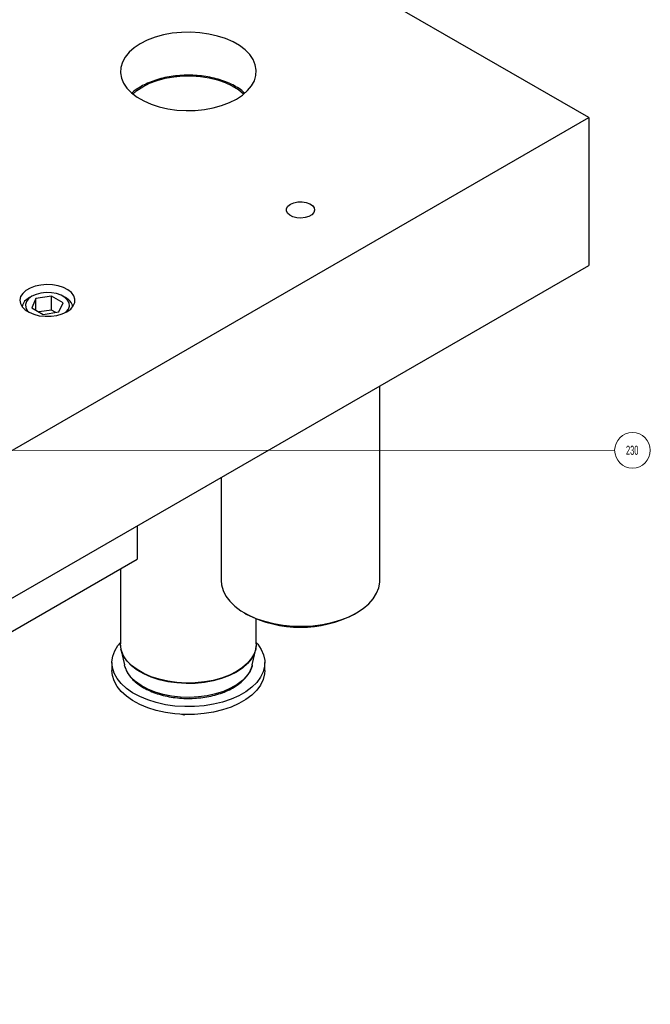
# Model space of a CAD drawing. Header units: inches. Extents: x 1802 to 2468, y -253 to -72.
# Tile 476 of 570: x 2234 to 2241, y -92 to -81. Entities that reach past the tile are written whole.
import ezdxf

# ---------------------------------------------------------------- set-up
doc = ezdxf.new("R2010")
doc.units = ezdxf.units.IN
doc.header["$LTSCALE"] = 0.5
doc.header["$MEASUREMENT"] = 0
for name, color, linetype in [('DST-M-S', 53, 'Continuous'), ('MFT-M-S', 8, 'Continuous'), ('PAD-M-S', 135, 'Continuous'), ('SID-M-S', 105, 'Continuous'), ('SVF-M-S', 8, 'Continuous')]:
    doc.layers.add(name, color=color, linetype=linetype)
doc.styles.add('SLDTEXTSTYLE0', font='TXT', dxfattribs={"width": 0.595745})

msp = doc.modelspace()

# ---------------------------------------------------------------- linework, layer by layer
at = {"layer": 'DST-M-S', "linetype": 'Continuous', "lineweight": 25}
for p, q in [((2240.47446, -82.48526), (2234.83174, -79.22779)), ((2235.7799, -81.57223), (2235.68746, -81.59761)), ((2235.87746, -81.55435), (2235.7799, -81.57223)), ((2235.97834, -81.54431), (2235.87746, -81.55435)), ((2236.08064, -81.54229), (2235.97834, -81.54431)), ((2236.18247, -81.54834), (2236.08064, -81.54229)), ((2236.28192, -81.56233), (2236.18247, -81.54834)), ((2236.37715, -81.58401), (2236.28192, -81.56233)), ((2236.46638, -81.61297), (2236.37715, -81.58401)), ((2235.52471, -81.66885), (2235.45743, -81.71339)), ((2235.60186, -81.63002), (2235.52471, -81.66885)), ((2235.68746, -81.59761), (2235.60186, -81.63002)), ((2236.54794, -81.64867), (2236.46638, -81.61297)), ((2236.62032, -81.69046), (2236.54794, -81.64867)), ((2236.68217, -81.73755), (2236.62032, -81.69046)), ((2235.40129, -81.76281), (2235.35733, -81.81617)), ((2235.45743, -81.71339), (2235.40129, -81.76281)), ((2236.73234, -81.78905), (2236.68217, -81.73755)), ((2236.7699, -81.84403), (2236.73234, -81.78905)), ((2235.32636, -81.8725), (2235.30897, -81.93073)), ((2235.35733, -81.81617), (2235.32636, -81.8725)), ((2236.79413, -81.90144), (2236.7699, -81.84403)), ((2236.8046, -81.96022), (2236.79413, -81.90144)), ((2235.30897, -81.93073), (2235.30548, -81.98979)), ((2235.30548, -81.98979), (2235.31594, -82.04857)), ((2235.89518, -82.03459), (2235.9931, -82.02563)), ((2235.9931, -82.02563), (2236.09223, -82.02463)), ((2236.09223, -82.02463), (2236.19063, -82.03161)), ((2236.78371, -82.07752), (2236.80111, -82.01928)), ((2236.80111, -82.01928), (2236.8046, -81.96022)), ((2235.31594, -82.04857), (2235.34018, -82.10598)), ((2235.34018, -82.10598), (2235.37773, -82.16096)), ((2235.55255, -82.14423), (2235.62737, -82.10668)), ((2235.62737, -82.10668), (2235.71052, -82.07551)), ((2235.71052, -82.07551), (2235.80037, -82.05132)), ((2235.80037, -82.05132), (2235.89518, -82.03459)), ((2236.19063, -82.03161), (2236.2864, -82.04642)), ((2236.2864, -82.04642), (2236.37766, -82.06879)), ((2236.37766, -82.06879), (2236.46264, -82.09826)), ((2236.46264, -82.09826), (2236.53969, -82.13428)), ((2236.53969, -82.13428), (2236.6073, -82.17614)), ((2236.70878, -82.18721), (2236.75275, -82.13384)), ((2236.75275, -82.13384), (2236.78371, -82.07752)), ((2235.37773, -82.16096), (2235.4279, -82.21247)), ((2235.4279, -82.21247), (2235.48975, -82.25955)), ((2235.44333, -82.22552), (2235.4875, -82.18742)), ((2235.4875, -82.18742), (2235.55255, -82.14423)), ((2236.58537, -82.28116), (2236.65264, -82.23662)), ((2236.6073, -82.17614), (2236.66417, -82.22302)), ((2236.65264, -82.23662), (2236.70878, -82.18721)), ((2236.66417, -82.22302), (2236.66675, -82.22552)), ((2235.48975, -82.25955), (2235.56214, -82.30134)), ((2235.56214, -82.30134), (2235.6437, -82.33704)), ((2235.6437, -82.33704), (2235.73293, -82.36601)), ((2236.42262, -82.35241), (2236.50822, -82.32)), ((2236.50822, -82.32), (2236.58537, -82.28116)), ((2235.73293, -82.36601), (2235.82815, -82.38769)), ((2235.82815, -82.38769), (2235.92761, -82.40168)), ((2235.92761, -82.40168), (2236.02943, -82.40772)), ((2236.02943, -82.40772), (2236.13174, -82.4057)), ((2236.13174, -82.4057), (2236.23261, -82.39566)), ((2236.23261, -82.39566), (2236.33018, -82.37778)), ((2236.33018, -82.37778), (2236.42262, -82.35241)), ((2226.33232, -90.64934), (2240.47446, -82.48526)), ((2240.47446, -82.48526), (2240.47446, -84.11834)), ((2237.18199, -83.44199), (2237.21946, -83.42602)), ((2237.21946, -83.42602), (2237.26343, -83.41714)), ((2237.26343, -83.41714), (2237.30997, -83.41614)), ((2237.30997, -83.41614), (2237.35496, -83.4231)), ((2237.35496, -83.4231), (2237.3944, -83.4374)), ((2237.3944, -83.4374), (2237.42478, -83.45778)), ((2237.13721, -83.51587), (2237.13895, -83.489)), ((2237.14926, -83.54184), (2237.13721, -83.51587)), ((2237.13895, -83.489), (2237.15433, -83.46362)), ((2237.17404, -83.56461), (2237.14926, -83.54184)), ((2237.15433, -83.46362), (2237.18199, -83.44199)), ((2237.43996, -83.53556), (2237.41819, -83.55933)), ((2237.42478, -83.45778), (2237.4434, -83.48243)), ((2237.44862, -83.50914), (2237.43996, -83.53556)), ((2237.4434, -83.48243), (2237.44862, -83.50914)), ((2237.20935, -83.58215), (2237.17404, -83.56461)), ((2237.25203, -83.5929), (2237.20935, -83.58215)), ((2237.29832, -83.59591), (2237.25203, -83.5929)), ((2237.34408, -83.59091), (2237.29832, -83.59591)), ((2237.38526, -83.57835), (2237.34408, -83.59091)), ((2237.41819, -83.55933), (2237.38526, -83.57835)), ((2226.33232, -92.28242), (2240.47446, -84.11834)), ((2234.26207, -84.39574), (2234.22661, -84.42777)), ((2234.30863, -84.36886), (2234.26207, -84.39574)), ((2234.36411, -84.34839), (2234.30863, -84.36886)), ((2234.42592, -84.33528), (2234.36411, -84.34839)), ((2234.49116, -84.33015), (2234.42592, -84.33528)), ((2234.55678, -84.33324), (2234.49116, -84.33015)), ((2234.61973, -84.34439), (2234.55678, -84.33324)), ((2234.67705, -84.3631), (2234.61973, -84.34439)), ((2234.72606, -84.38848), (2234.67705, -84.3631)), ((2234.76447, -84.41936), (2234.72606, -84.38848)), ((2234.2039, -84.46345), (2234.19502, -84.50111)), ((2234.19502, -84.50111), (2234.20036, -84.539)), ((2234.22661, -84.42777), (2234.2039, -84.46345)), ((2234.79049, -84.45427), (2234.76447, -84.41936)), ((2234.8029, -84.4916), (2234.79049, -84.45427)), ((2234.80112, -84.5296), (2234.8029, -84.4916)), ((2234.20036, -84.539), (2234.21969, -84.57533)), ((2234.21969, -84.57533), (2234.25209, -84.60842)), ((2234.25209, -84.60842), (2234.29606, -84.63672)), ((2234.29606, -84.63672), (2234.34954, -84.65889)), ((2234.6634, -84.65398), (2234.71472, -84.63017)), ((2234.71472, -84.63017), (2234.75597, -84.60054)), ((2234.75597, -84.60054), (2234.78523, -84.56649)), ((2234.78523, -84.56649), (2234.80112, -84.5296)), ((2234.34954, -84.65889), (2234.41003, -84.67391)), ((2234.41003, -84.67391), (2234.47469, -84.68108)), ((2234.47469, -84.68108), (2234.54051, -84.68005)), ((2234.54051, -84.68005), (2234.60441, -84.67087)), ((2234.60441, -84.67087), (2234.6634, -84.65398)), ((2235.30504, -87.47017), (2235.30504, -88.30038)), ((2236.80504, -88.30038), (2236.80504, -88.02369)), ((2235.24242, -88.37625), (2235.27813, -88.31733)), ((2235.27813, -88.31733), (2235.30504, -88.28419)), ((2235.30544, -88.31463), (2235.30504, -88.30038)), ((2235.30548, -88.31517), (2235.30544, -88.31463)), ((2235.31594, -88.37395), (2235.30548, -88.31517)), ((2236.80431, -88.3195), (2236.80111, -88.34466)), ((2236.80504, -88.30038), (2236.80431, -88.3195)), ((2236.80504, -88.28419), (2236.821, -88.30305)), ((2236.821, -88.30305), (2236.85996, -88.36128)), ((2235.2114, -88.49953), (2235.22005, -88.43731)), ((2235.22005, -88.43731), (2235.24242, -88.37625)), ((2235.31148, -88.3599), (2235.34893, -88.53198)), ((2235.31653, -88.37947), (2235.31148, -88.3599)), ((2235.34018, -88.43136), (2235.31594, -88.37395)), ((2235.32166, -88.39496), (2235.31653, -88.37947)), ((2235.34075, -88.43684), (2235.32166, -88.39496)), ((2235.37773, -88.48634), (2235.34018, -88.43136)), ((2235.37827, -88.49177), (2235.34075, -88.43684)), ((2236.78313, -88.4084), (2236.75219, -88.46468)), ((2236.78371, -88.4029), (2236.75275, -88.45922)), ((2236.76114, -88.53198), (2236.79859, -88.3599)), ((2236.79859, -88.3599), (2236.78313, -88.4084)), ((2236.80111, -88.34466), (2236.78371, -88.4029)), ((2236.80034, -88.35118), (2236.79859, -88.3599)), ((2236.85996, -88.36128), (2236.88571, -88.4219)), ((2236.88571, -88.4219), (2236.89781, -88.48392)), ((2235.21129, -88.50733), (2235.21129, -88.59389)), ((2235.21659, -88.56187), (2235.2114, -88.49953)), ((2235.35313, -88.54852), (2235.34893, -88.53198)), ((2235.35646, -88.55916), (2235.35313, -88.54852)), ((2235.4279, -88.53785), (2235.37773, -88.48634)), ((2235.4284, -88.54324), (2235.37827, -88.49177)), ((2235.48975, -88.58493), (2235.4279, -88.53785)), ((2235.4902, -88.59029), (2235.4284, -88.54324)), ((2236.70826, -88.518), (2236.65217, -88.56737)), ((2236.70878, -88.51259), (2236.65264, -88.562)), ((2236.75219, -88.46468), (2236.70826, -88.518)), ((2236.75275, -88.45922), (2236.70878, -88.51259)), ((2236.75793, -88.54504), (2236.7356, -88.60088)), ((2236.7596, -88.53865), (2236.75793, -88.54504)), ((2236.76114, -88.53198), (2236.7596, -88.53865)), ((2236.89608, -88.54633), (2236.88054, -88.60809)), ((2236.89781, -88.48392), (2236.89608, -88.54633)), ((2236.89879, -88.59389), (2236.89879, -88.50733)), ((2235.21659, -88.64842), (2235.21129, -88.59389)), ((2235.23556, -88.62332), (2235.21659, -88.56187)), ((2235.23556, -88.70987), (2235.21659, -88.64842)), ((2235.26798, -88.68286), (2235.23556, -88.62332)), ((2235.38216, -88.61452), (2235.35646, -88.55916)), ((2235.42095, -88.66728), (2235.38216, -88.61452)), ((2235.56214, -88.62672), (2235.48975, -88.58493)), ((2235.56253, -88.63204), (2235.4902, -88.59029)), ((2235.6437, -88.66242), (2235.56214, -88.62672)), ((2235.64403, -88.66772), (2235.56253, -88.63204)), ((2236.50785, -88.65068), (2236.42233, -88.68307)), ((2236.50822, -88.64537), (2236.42262, -88.67778)), ((2236.58495, -88.61188), (2236.50785, -88.65068)), ((2236.58537, -88.60654), (2236.50822, -88.64537)), ((2236.65217, -88.56737), (2236.58495, -88.61188)), ((2236.65264, -88.562), (2236.58537, -88.60654)), ((2236.70002, -88.65439), (2236.65188, -88.70452)), ((2236.7356, -88.60088), (2236.70002, -88.65439)), ((2236.88054, -88.60809), (2236.85144, -88.66821)), ((2236.89608, -88.63288), (2236.88054, -88.69465)), ((2236.89879, -88.59389), (2236.89608, -88.63288)), ((2235.26798, -88.76941), (2235.23556, -88.70987)), ((2235.31332, -88.73952), (2235.26798, -88.68286)), ((2235.31332, -88.82607), (2235.26798, -88.76941)), ((2235.37084, -88.79237), (2235.31332, -88.73952)), ((2235.47208, -88.71641), (2235.42095, -88.66728)), ((2235.53457, -88.76095), (2235.47208, -88.71641)), ((2235.60718, -88.80004), (2235.53457, -88.76095)), ((2235.73293, -88.69139), (2235.6437, -88.66242)), ((2235.73318, -88.69666), (2235.64403, -88.66772)), ((2235.82815, -88.71306), (2235.73293, -88.69139)), ((2235.82833, -88.71832), (2235.73318, -88.69666)), ((2235.92761, -88.72706), (2235.82815, -88.71306)), ((2235.92771, -88.7323), (2235.82833, -88.71832)), ((2236.02943, -88.7331), (2235.92761, -88.72706)), ((2236.02945, -88.73834), (2235.92771, -88.7323)), ((2236.13174, -88.73108), (2236.02943, -88.7331)), ((2236.13168, -88.73632), (2236.02945, -88.73834)), ((2236.23247, -88.72629), (2236.13168, -88.73632)), ((2236.23261, -88.72104), (2236.13174, -88.73108)), ((2236.32996, -88.70842), (2236.23247, -88.72629)), ((2236.33018, -88.70316), (2236.23261, -88.72104)), ((2236.42233, -88.68307), (2236.32996, -88.70842)), ((2236.42262, -88.67778), (2236.33018, -88.70316)), ((2236.59213, -88.7503), (2236.52193, -88.79082)), ((2236.65188, -88.70452), (2236.59213, -88.7503)), ((2236.80927, -88.72568), (2236.75471, -88.77956)), ((2236.85144, -88.66821), (2236.80927, -88.72568)), ((2236.85144, -88.75476), (2236.80927, -88.81223)), ((2236.88054, -88.69465), (2236.85144, -88.75476)), ((2235.37084, -88.87892), (2235.31332, -88.82607)), ((2235.4396, -88.84054), (2235.37084, -88.79237)), ((2235.4396, -88.92709), (2235.37084, -88.87892)), ((2235.51846, -88.88324), (2235.4396, -88.84054)), ((2235.68851, -88.83292), (2235.60718, -88.80004)), ((2235.77697, -88.85894), (2235.68851, -88.83292)), ((2235.87085, -88.8776), (2235.77697, -88.85894)), ((2235.96831, -88.88853), (2235.87085, -88.8776)), ((2236.26311, -88.87365), (2236.16637, -88.88654)), ((2236.3558, -88.85311), (2236.26311, -88.87365)), ((2236.44263, -88.82532), (2236.3558, -88.85311)), ((2236.52193, -88.79082), (2236.44263, -88.82532)), ((2236.61221, -88.87311), (2236.52661, -88.91124)), ((2236.68866, -88.82898), (2236.61221, -88.87311)), ((2236.75471, -88.77956), (2236.68866, -88.82898)), ((2236.75471, -88.86612), (2236.68866, -88.91553)), ((2236.80927, -88.81223), (2236.75471, -88.86612)), ((2235.51846, -88.96979), (2235.4396, -88.92709)), ((2235.60614, -88.91976), (2235.51846, -88.88324)), ((2235.60614, -89.00631), (2235.51846, -88.96979)), ((2235.70118, -88.94951), (2235.60614, -88.91976)), ((2235.80203, -88.97201), (2235.70118, -88.94951)), ((2235.90704, -88.98687), (2235.80203, -88.97201)), ((2236.01448, -88.99386), (2235.90704, -88.98687)), ((2236.06746, -88.89153), (2235.96831, -88.88853)), ((2236.16637, -88.88654), (2236.06746, -88.89153)), ((2236.22958, -88.98388), (2236.12259, -88.99286)), ((2236.33371, -88.96709), (2236.22958, -88.98388)), ((2236.43326, -88.94274), (2236.33371, -88.96709)), ((2236.52661, -88.91124), (2236.43326, -88.94274)), ((2236.61221, -88.95967), (2236.52661, -88.9978)), ((2236.68866, -88.91553), (2236.61221, -88.95967)), ((2235.70118, -89.03607), (2235.60614, -89.00631)), ((2235.80203, -89.05856), (2235.70118, -89.03607)), ((2235.90704, -89.07342), (2235.80203, -89.05856)), ((2236.01448, -89.08041), (2235.90704, -89.07342)), ((2236.12259, -88.99286), (2236.01448, -88.99386)), ((2236.12259, -89.07941), (2236.01448, -89.08041)), ((2236.22958, -89.07044), (2236.12259, -89.07941)), ((2236.33371, -89.05364), (2236.22958, -89.07044)), ((2236.43326, -89.02929), (2236.33371, -89.05364)), ((2236.52661, -88.9978), (2236.43326, -89.02929))]:
    msp.add_line(p, q, dxfattribs=at)
for points, knots in [([(2236.67482, -82.21319), (2236.66525, -82.20446), (2236.6378, -82.17943), (2236.58168, -82.14343), (2236.50843, -82.10551), (2236.42715, -82.07387), (2236.33991, -82.04872), (2236.24802, -82.03049), (2236.15302, -82.01941), (2236.05644, -82.01563), (2235.95985, -82.0192), (2235.8648, -82.03007), (2235.77283, -82.04809), (2235.6854, -82.07302), (2235.60463, -82.10433), (2235.54245, -82.13568), (2235.48639, -82.17093), (2235.45272, -82.19395), (2235.43549, -82.21144), (2235.435, -82.21194)], [0, 0, 0, 0, 0.03544881, 0.1016481, 0.16808194, 0.23451884, 0.30088024, 0.36715724, 0.43336739, 0.49953942, 0.5657065, 0.63189796, 0.69814382, 0.76448018, 0.83094076, 0.8960794, 0.93127958, 0.99803086, 1, 1, 1, 1]), ([(2235.30636, -88.3161), (2235.30627, -88.31935), (2235.30569, -88.34213), (2235.31153, -88.37), (2235.32167, -88.39331), (2235.32373, -88.39803)], [0, 0, 0, 0, 0.117468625, 0.820955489, 1, 1, 1, 1]), ([(2236.80034, -88.35033), (2236.80049, -88.34981), (2236.80326, -88.34039), (2236.80295, -88.33066), (2236.80266, -88.32147)], [0, 0, 0, 0, 0.05526065, 1, 1, 1, 1]), ([(2235.35475, -88.55005), (2235.35587, -88.55516), (2235.3611, -88.57917), (2235.38256, -88.62029), (2235.41885, -88.67228), (2235.46726, -88.72074), (2235.5259, -88.76504), (2235.59407, -88.80426), (2235.67036, -88.83766), (2235.75332, -88.86468), (2235.84145, -88.88491), (2235.93322, -88.89804), (2236.02704, -88.9039), (2236.12133, -88.90241), (2236.21449, -88.89358), (2236.30493, -88.87754), (2236.39113, -88.85452), (2236.47162, -88.82482), (2236.54504, -88.78885), (2236.61006, -88.74703), (2236.66551, -88.69997), (2236.70979, -88.64832), (2236.74248, -88.59461), (2236.75366, -88.55717), (2236.759, -88.5393)], [0, 0, 0, 0, 0.0122285, 0.05743769, 0.10327931, 0.14986929, 0.19702762, 0.2444814, 0.29201096, 0.33949783, 0.38691977, 0.43428431, 0.48161186, 0.52892791, 0.57625808, 0.62362346, 0.6710529, 0.71857401, 0.76620825, 0.81395904, 0.86178138, 0.90949071, 0.95679928, 1, 1, 1, 1]), ([(2235.98103, -89.07574), (2235.98219, -89.07657), (2235.98833, -89.08096), (2236.00003, -89.08387), (2236.01056, -89.08326), (2236.014, -89.08306)], [0, 0, 0, 0, 0.13562314, 0.717882, 1, 1, 1, 1])]:
    msp.add_open_spline(points, degree=3, knots=knots, dxfattribs=at)
at = {"layer": 'MFT-M-S', "linetype": 'Continuous', "lineweight": 25}
for p, q in [((2238.16748, -87.60072), (2238.16748, -85.45013)), ((2236.41748, -86.46039), (2236.41748, -87.60072)), ((2236.41748, -87.60072), (2236.42136, -87.64826)), ((2236.42136, -87.64826), (2236.43855, -87.71091)), ((2238.13273, -87.74165), (2238.1567, -87.67974)), ((2238.1567, -87.67974), (2238.16704, -87.61659)), ((2238.16704, -87.61659), (2238.16748, -87.60072)), ((2236.43855, -87.71091), (2236.4692, -87.77183)), ((2236.4692, -87.77183), (2236.51284, -87.83005)), ((2238.09551, -87.80133), (2238.13273, -87.74165)), ((2236.51284, -87.83005), (2236.56878, -87.88465)), ((2236.56878, -87.88465), (2236.63613, -87.93477)), ((2237.98386, -87.91032), (2238.04562, -87.85785)), ((2238.04562, -87.85785), (2238.09551, -87.80133)), ((2236.63613, -87.93477), (2236.71383, -87.97962)), ((2236.67366, -87.95784), (2236.69487, -87.9701)), ((2236.71383, -87.97962), (2236.80065, -88.0185)), ((2237.73789, -88.03551), (2237.82877, -87.99985)), ((2237.82877, -87.99985), (2237.91119, -87.9579)), ((2237.89008, -87.9701), (2237.91129, -87.95784)), ((2237.91119, -87.9579), (2237.98386, -87.91032)), ((2236.80065, -88.0185), (2236.89523, -88.05079)), ((2236.89523, -88.05079), (2236.99608, -88.07599)), ((2236.99608, -88.07599), (2237.1016, -88.09369)), ((2237.1016, -88.09369), (2237.21013, -88.10361)), ((2237.21013, -88.10361), (2237.31996, -88.1056)), ((2237.31996, -88.1056), (2237.42936, -88.09963)), ((2237.42936, -88.09963), (2237.53659, -88.08579)), ((2237.53659, -88.08579), (2237.63998, -88.06431)), ((2237.63998, -88.06431), (2237.73789, -88.03551))]:
    msp.add_line(p, q, dxfattribs=at)
msp.add_arc((2237.29248, -86.82582), 1.29093, 242.423892, 297.570733, dxfattribs=at)
at = {"layer": 'PAD-M-S', "linetype": 'Continuous', "lineweight": 25}
for p in [(2235.48935, -86.99618), (2229.8325, -90.6294)]:
    msp.add_line(p, (2235.48935, -87.36376), dxfattribs=at)
at = {"layer": 'SID-M-S', "linetype": 'Continuous', "lineweight": 0}
msp.add_line((2231.63948, -86.16428), (2240.76094, -86.16152), dxfattribs=at)
msp.add_circle((2240.95763, -86.16146), 0.1967, dxfattribs=at)
at = {"layer": 'SVF-M-S', "linetype": 'Continuous', "lineweight": 25}
for p, q in [((2234.48469, -84.41849), (2234.42689, -84.4246)), ((2234.54334, -84.42054), (2234.48469, -84.41849)), ((2234.26669, -84.51708), (2234.2561, -84.55045)), ((2234.29081, -84.48615), (2234.26669, -84.51708)), ((2234.32705, -84.45945), (2234.29081, -84.48615)), ((2234.32702, -84.45946), (2234.3005, -84.47478)), ((2234.37203, -84.48542), (2234.32541, -84.58586)), ((2234.3733, -84.43853), (2234.32705, -84.45945)), ((2234.54603, -84.4585), (2234.37203, -84.48542)), ((2234.37203, -84.61277), (2234.37203, -84.48542)), ((2234.42689, -84.4246), (2234.3733, -84.43853)), ((2234.59944, -84.43063), (2234.54334, -84.42054)), ((2234.6734, -84.53203), (2234.54603, -84.4585)), ((2234.54603, -84.6116), (2234.54603, -84.4585)), ((2234.64973, -84.44818), (2234.59944, -84.43063)), ((2234.69128, -84.47217), (2234.64973, -84.44818)), ((2234.69831, -84.47478), (2234.67179, -84.45946)), ((2234.72168, -84.5012), (2234.69128, -84.47217)), ((2234.73916, -84.53358), (2234.72168, -84.5012)), ((2234.2561, -84.55045), (2234.25965, -84.58431)), ((2234.25965, -84.58431), (2234.27713, -84.6167)), ((2234.27713, -84.6167), (2234.29656, -84.63697)), ((2234.32541, -84.58586), (2234.45278, -84.65939)), ((2234.54603, -84.6116), (2234.4072, -84.63308)), ((2234.45278, -84.65939), (2234.62678, -84.63248)), ((2234.59161, -84.63792), (2234.54603, -84.6116)), ((2234.62678, -84.63248), (2234.6734, -84.53203)), ((2234.70225, -84.63697), (2234.708, -84.63174)), ((2234.708, -84.63174), (2234.73212, -84.60081)), ((2234.73212, -84.60081), (2234.74271, -84.56744)), ((2234.74271, -84.56744), (2234.73916, -84.53358))]:
    msp.add_line(p, q, dxfattribs=at)
for centre, radius, start, end in [((2234.35991, -84.60594), 0.144, 114.353679, 167.523356), ((2234.63891, -84.60594), 0.14398, 12.475851, 65.635256)]:
    msp.add_arc(centre, radius, start, end, dxfattribs=at)

# ---------------------------------------------------------------- texts
at = {"layer": 'SID-M-S', "linetype": 'Continuous', "lineweight": 0, "insert": (2240.95461, -86.11091), "char_height": 0.1, "attachment_point": 2, "style": 'SLDTEXTSTYLE0'}
msp.add_mtext('230', dxfattribs=at)

doc.saveas('drawing.dxf')
